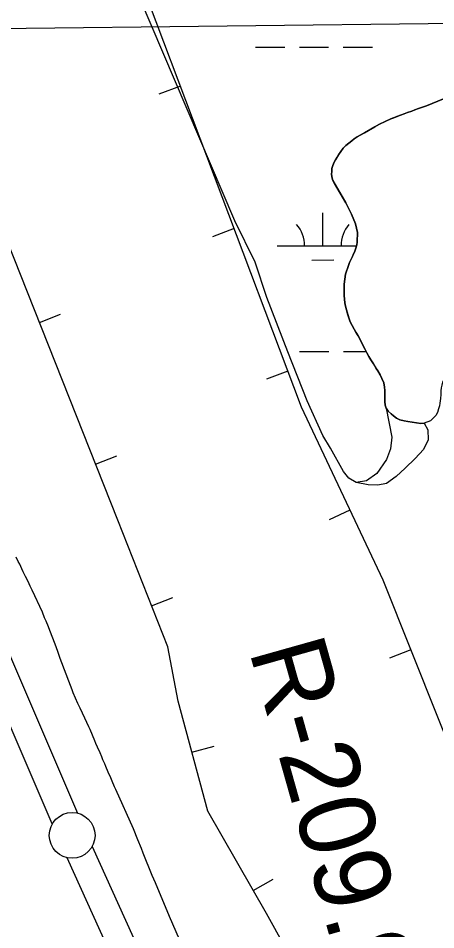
# Model space of a CAD drawing. Extents: x 3297753 to 3335611, y 652252 to 677623.
# Drawn here: x 3316436 to 3316892, y 662100 to 663097 of the extents above; entities that cross this region are included whole.
import ezdxf

# ---------------------------------------------------------------- set-up
doc = ezdxf.new("R2010")
doc.units = 0
for name, color, linetype in [('V-BORW-LINE', 7, 'Continuous'), ('V-LEVE-TOET', 7, 'Continuous'), ('V-RIVR-RANG-IDEN', 7, 'Continuous'), ('V-RRAP-FSHR', 7, 'Continuous'), ('V-SITE-VEGE', 7, 'Continuous'), ('V-SURV-IDEN', 7, 'Continuous'), ('V-SURV-LINE', 7, 'Continuous'), ('V-TOPO-BNDY', 7, 'Continuous'), ('V-TOPO-SHOR', 7, 'Continuous'), ('V-WETL-SWMP', 7, 'Continuous')]:
    doc.layers.add(name, color=color, linetype=linetype)

msp = doc.modelspace()

# ---------------------------------------------------------------- linework, layer by layer
at = {"layer": 'V-BORW-LINE'}
for p, q in [((3316612.83, 663022.54), (3316589.44, 663013.74)), ((3316671.51, 662866.61), (3316648.11, 662857.81)), ((3316458.8, 662763.89), (3316482.04, 662773.1)), ((3316730.19, 662710.69), (3316706.79, 662701.89)), ((3316520.15, 662609), (3316543.39, 662618.21)), ((3316798.12, 662558.68), (3316775.5, 662548.03)), ((3316581.43, 662454.08), (3316604.68, 662463.27)), ((3316864.52, 662405.97), (3316841.3, 662396.71)), ((3316625.45, 662293.91), (3316649.58, 662300.46)), ((3316692.37, 662142.73), (3316714.09, 662155.11))]:
    msp.add_line(p, q, dxfattribs=at)
for points in [[(3315093.24, 666333.57), (3315370.65, 665800.89), (3315694.88, 665090.77), (3316008.53, 664407.77), (3316316.24, 663756.03), (3316554.81, 663176.74), (3316744.77, 662671.92), (3316833.93, 662482.66), (3316925.39, 662253.41), (3317000.79, 662108.07), (3316991.78, 662028.57), (3316842.01, 661998.3), (3316747.67, 662044.12), (3316706.74, 662117.51)], [(3316706.74, 662117.51), (3316642.96, 662229.45), (3316610.27, 662349.81), (3316599.12, 662409.31), (3316544.45, 662547.66), (3316400.43, 662911.25), (3316105.85, 663612.54), (3315860.04, 664231.5), (3315715.57, 664611.06), (3315537.28, 665026.25), (3315353.49, 665472.93), (3315242.53, 665778.61), (3315066.27, 666134.89)]]:
    msp.add_lwpolyline(points, dxfattribs=at)
at = {"layer": 'V-LEVE-TOET'}
for points in [[(3316600.94, 662114.19), (3316585.76, 662151.19), (3316582.06, 662159.19), (3316572.25, 662183.73), (3316570.21, 662188.57), (3316566.51, 662198.23), (3316561.51, 662210.32), (3316542.26, 662253.28), (3316540.96, 662256.06), (3316538.37, 662262.2), (3316536.7, 662265.92), (3316534.11, 662272.24), (3316531.52, 662278.56), (3316530.23, 662281.35), (3316528.19, 662285.63), (3316527.08, 662288.79), (3316525.04, 662293.25), (3316522.45, 662299.39), (3316520.41, 662303.48), (3316519.3, 662306.45), (3316514.12, 662318.73), (3316512.82, 662321.7), (3316508.38, 662331.19), (3316503.2, 662342.34), (3316500.79, 662347.36), (3316495.79, 662359.08), (3316494.49, 662362.24), (3316492.64, 662367.07), (3316481.54, 662396.64), (3316478.95, 662404.07), (3316475.99, 662412.25), (3316470.07, 662427.13), (3316468.59, 662431.22), (3316466.18, 662437.17), (3316464.52, 662441.07), (3316462.11, 662447.02), (3316451, 662471.38), (3316448.78, 662475.47), (3316447.67, 662478.26), (3316445.45, 662482.73), (3316443.59, 662486.07), (3316441.18, 662491.28), (3316439.52, 662494.63), (3316437.3, 662499.65), (3316435.81, 662502.62), (3316433.41, 662507.46)], [(3316619.27, 662072.54), (3316600.94, 662114.19)]]:
    msp.add_lwpolyline(points, dxfattribs=at)
at = {"layer": 'V-RRAP-FSHR'}
msp.add_spline([(3320150.09, 662315.57), (3320047.66, 662286.07), (3319931.17, 662251.44), (3319796.75, 662213.62), (3319527.39, 662140.55), (3319274.19, 662042.74), (3319037.81, 661963.73), (3318810.27, 661886.82), (3318640.56, 661831.26), (3318442.36, 661771.51), (3318223.46, 661674.42), (3318125.37, 661625.89), (3317894.87, 661465.55), (3317737.05, 661336.67), (3317612.9, 661222.68), (3317433.81, 661109.89), (3317347.16, 661063.4), (3317219.78, 661006.27), (3317048.57, 660941.68), (3316920.5, 660895.56), (3316802.75, 660835.25), (3316727.52, 660743.33), (3316559.69, 660646.41), (3316447.95, 660562.27), (3316323.7, 660479.21), (3316253.56, 660449.94), (3316120.17, 660384.24), (3315999.77, 660284.17), (3315912.51, 660202.12), (3315858.05, 660160.36)], degree=3, dxfattribs=at)
at = {"layer": 'V-SITE-VEGE'}
for p, q in [((3316672.42, 662875.34), (3316492.32, 663297.44)), ((3316900.19, 663008.71), (3316881.57, 663000.99)), ((3316868.86, 662996.47), (3316865.86, 662995.23)), ((3316873.1, 662998.01), (3316868.86, 662996.47)), ((3316876.3, 662999.04), (3316873.1, 662998.01)), ((3316881.57, 663000.99), (3316876.3, 662999.04)), ((3316842.7, 662986.59), (3316830.49, 662980.82)), ((3316853.35, 662990.7), (3316842.7, 662986.59)), ((3316857.38, 662992.04), (3316853.35, 662990.7)), ((3316865.86, 662995.23), (3316857.38, 662992.04)), ((3316830.49, 662980.82), (3316809.18, 662968.87)), ((3316805.88, 662966.91), (3316802.87, 662964.95)), ((3316809.18, 662968.87), (3316805.88, 662966.91)), ((3316793.67, 662957.42), (3316790.66, 662954.53)), ((3316799.98, 662962.78), (3316793.67, 662957.42)), ((3316802.87, 662964.95), (3316799.98, 662962.78)), ((3316785.69, 662947.51), (3316782.38, 662942.04)), ((3316787.97, 662951.02), (3316785.69, 662947.51)), ((3316790.66, 662954.53), (3316787.97, 662951.02)), ((3316779.47, 662935.74), (3316778.43, 662932.54)), ((3316780.92, 662939.15), (3316779.47, 662935.74)), ((3316782.38, 662942.04), (3316780.92, 662939.15)), ((3316778.22, 662929.54), (3316778.11, 662925.72)), ((3316778.11, 662925.72), (3316778.52, 662922)), ((3316778.43, 662932.54), (3316778.22, 662929.54)), ((3316778.52, 662922), (3316779.34, 662919.1)), ((3316779.34, 662919.1), (3316793.61, 662894.78)), ((3316793.61, 662894.78), (3316799.64, 662882.38)), ((3316799.64, 662882.38), (3316804.11, 662871.93)), ((3316694.43, 662829.85), (3316672.42, 662875.34)), ((3316804.11, 662871.93), (3316806.37, 662862.31)), ((3316806.37, 662859.21), (3316806.15, 662855.49)), ((3316806.37, 662862.31), (3316806.37, 662859.21)), ((3316805.52, 662848.98), (3316804.69, 662845.27)), ((3316806.15, 662855.49), (3316805.52, 662848.98)), ((3316803.45, 662841.96), (3316799.3, 662833.08)), ((3316804.69, 662845.27), (3316803.45, 662841.96)), ((3316707.43, 662791.37), (3316694.43, 662829.85)), ((3316797.74, 662829.46), (3316793.28, 662816.97)), ((3316799.3, 662833.08), (3316797.74, 662829.46)), ((3316793.28, 662816.97), (3316791.81, 662805.81)), ((3316791.81, 662805.81), (3316791.6, 662802.19)), ((3316791.6, 662802.19), (3316791.8, 662798.26)), ((3316791.8, 662798.26), (3316791.79, 662793.61)), ((3316730.1, 662731.78), (3316707.43, 662791.37)), ((3316791.79, 662793.61), (3316792.5, 662785.55)), ((3316792.5, 662785.55), (3316793.12, 662781.93)), ((3316793.12, 662781.93), (3316794.14, 662777.69)), ((3316794.14, 662777.69), (3316796.92, 662769.01)), ((3316796.92, 662769.01), (3316798.46, 662764.87)), ((3316798.46, 662764.87), (3316800.42, 662760.84)), ((3316800.42, 662760.84), (3316802.59, 662756.81)), ((3316802.59, 662756.81), (3316804.54, 662753.39)), ((3316804.54, 662753.39), (3316807.12, 662749.36)), ((3316807.12, 662749.36), (3316816.6, 662730.95)), ((3316751.22, 662678.42), (3316730.1, 662731.78)), ((3316816.6, 662730.95), (3316818.87, 662726.81)), ((3316818.87, 662726.81), (3316820.93, 662723.29)), ((3316820.93, 662723.29), (3316826.59, 662713.78)), ((3316826.59, 662713.78), (3316831.03, 662706.84)), ((3316831.03, 662706.84), (3316833.09, 662702.6)), ((3316833.09, 662702.6), (3316835.25, 662697.85)), ((3316835.25, 662697.85), (3316835.97, 662693.09)), ((3316835.97, 662693.09), (3316836.37, 662686.38)), ((3316768.42, 662640.28), (3316751.22, 662678.42)), ((3316836.37, 662686.38), (3316836.26, 662682.24)), ((3316836.26, 662682.24), (3316836.35, 662677.49)), ((3316836.35, 662677.49), (3316836.66, 662673.66)), ((3316836.66, 662673.66), (3316837.79, 662670.35)), ((3316837.79, 662670.35), (3316843.87, 662638.44)), ((3316776.91, 662626.37), (3316768.42, 662640.28)), ((3316843.87, 662638.44), (3316842.49, 662625.67)), ((3316790.88, 662600.95), (3316776.91, 662626.37)), ((3316842.49, 662625.67), (3316838.02, 662614.07)), ((3316838.02, 662614.07), (3316827.35, 662598.8)), ((3316796.74, 662593.86), (3316790.88, 662600.95)), ((3316827.35, 662598.8), (3316816.31, 662590.89)), ((3316805, 662588.94), (3316796.74, 662593.86)), ((3316816.31, 662590.89), (3316805, 662588.94))]:
    msp.add_line(p, q, dxfattribs=at)
at = {"layer": 'V-SURV-LINE'}
for points in [[(3315755.45, 663966.78), (3316500.52, 662227.34)], [(3316472.93, 662215.55), (3315727.87, 663954.98)], [(3316516.49, 662191.04), (3316880.79, 661385.19)], [(3316853.45, 661372.84), (3316489.15, 662178.69)]]:
    msp.add_lwpolyline(points, dxfattribs=at)
msp.add_circle((3316494.6, 662203.07), 25, dxfattribs=at)
at = {"layer": 'V-TOPO-BNDY'}
msp.add_line((3316371.29, 663084.98), (3316940.98, 663091.7), dxfattribs=at)
at = {"layer": 'V-TOPO-SHOR'}
for points in [[(3316879.17, 662653.81), (3316875.59, 662653.45), (3316861.33, 662655.64), (3316857.2, 662656.27), (3316852.65, 662657.41), (3316849.04, 662659.38), (3316845.53, 662661.76), (3316842.95, 662663.94), (3316839.85, 662667.04), (3316837.79, 662670.35), (3316836.66, 662673.66), (3316836.35, 662677.49), (3316836.26, 662682.24), (3316836.37, 662686.38), (3316836.17, 662689.79), (3316835.97, 662693.09), (3316835.25, 662697.85), (3316833.09, 662702.6), (3316831.03, 662706.84), (3316828.45, 662710.98), (3316826.59, 662713.78), (3316823.71, 662718.74), (3316820.93, 662723.29), (3316818.87, 662726.81), (3316816.6, 662730.95), (3316814.85, 662734.36), (3316812.68, 662738.6), (3316810.62, 662742.64), (3316808.67, 662746.36), (3316807.12, 662749.36), (3316804.54, 662753.39), (3316802.59, 662756.81), (3316800.42, 662760.84), (3316798.46, 662764.87), (3316796.92, 662769.01), (3316795.48, 662773.35), (3316794.14, 662777.69), (3316793.12, 662781.93), (3316792.5, 662785.55), (3316792.2, 662789.58), (3316791.79, 662793.61), (3316791.8, 662798.26), (3316791.6, 662802.19), (3316791.81, 662805.81), (3316793.28, 662816.97), (3316796.6, 662826.36), (3316797.74, 662829.46), (3316799.3, 662833.08), (3316800.85, 662836.28), (3316802.1, 662839.07), (3316803.45, 662841.96), (3316804.69, 662845.27), (3316805.52, 662848.98), (3316805.84, 662851.98), (3316806.15, 662855.49), (3316806.37, 662859.21), (3316806.37, 662862.31), (3316804.11, 662871.93), (3316799.64, 662882.38), (3316793.61, 662894.78), (3316781.2, 662915.89), (3316779.34, 662919.1), (3316778.52, 662922), (3316778.11, 662925.72), (3316778.22, 662929.54), (3316778.43, 662932.54), (3316779.47, 662935.74), (3316780.92, 662939.15), (3316782.38, 662942.04), (3316784.14, 662944.93), (3316785.69, 662947.51), (3316787.97, 662951.02), (3316790.66, 662954.53), (3316793.67, 662957.42), (3316796.87, 662960.2), (3316799.98, 662962.78), (3316802.87, 662964.95), (3316805.88, 662966.91), (3316809.18, 662968.87), (3316813.84, 662971.44), (3316825.43, 662978.04), (3316830.49, 662980.82), (3316842.7, 662986.59), (3316846.11, 662987.93), (3316849.52, 662989.26), (3316853.35, 662990.7), (3316857.38, 662992.04), (3316861.1, 662993.48), (3316865.86, 662995.23), (3316868.86, 662996.47), (3316873.1, 662998.01), (3316876.3, 662999.04), (3316881.58, 663000.99), (3316900.19, 663008.71)], [(3316916.41, 662717.45), (3316913.2, 662715.29), (3316910.72, 662713.02), (3316907.82, 662710.13), (3316904.4, 662706.62), (3316902.12, 662704.15), (3316900.47, 662701.46), (3316899.33, 662698.57), (3316898.39, 662695.58), (3316897.66, 662692.37), (3316897.55, 662689.17), (3316897.34, 662685.35), (3316896.92, 662680.8), (3316896.29, 662675.84), (3316895.87, 662672.74), (3316894.83, 662669.54), (3316893.59, 662665.61), (3316892.03, 662662.1), (3316886.12, 662656.39), (3316879.17, 662653.81)], [(3316619.27, 662072.54), (3316600.94, 662114.19), (3316585.76, 662151.19), (3316582.06, 662159.19), (3316572.25, 662183.73), (3316570.21, 662188.57), (3316566.51, 662198.23), (3316561.51, 662210.32), (3316542.26, 662253.28), (3316540.96, 662256.07), (3316538.37, 662262.2), (3316536.7, 662265.92), (3316534.11, 662272.24), (3316531.52, 662278.57), (3316530.22, 662281.35), (3316528.19, 662285.63), (3316527.08, 662288.79), (3316525.04, 662293.25), (3316522.45, 662299.39), (3316520.41, 662303.48), (3316519.3, 662306.46), (3316514.12, 662318.73), (3316512.82, 662321.7), (3316508.38, 662331.19), (3316503.2, 662342.34), (3316500.79, 662347.36), (3316495.79, 662359.08), (3316494.49, 662362.24), (3316492.64, 662367.07), (3316481.54, 662396.64), (3316478.95, 662404.07), (3316475.99, 662412.25), (3316470.07, 662427.13), (3316468.59, 662431.22), (3316466.18, 662437.17), (3316464.52, 662441.07), (3316462.11, 662447.02), (3316451, 662471.38), (3316448.78, 662475.47), (3316447.67, 662478.26), (3316445.44, 662482.73), (3316443.59, 662486.07), (3316441.18, 662491.28), (3316439.52, 662494.63), (3316437.29, 662499.65), (3316435.81, 662502.62), (3316433.41, 662507.46)]]:
    msp.add_lwpolyline(points, dxfattribs=at)
at = {"layer": 'V-WETL-SWMP'}
for p, q in [((3316672.42, 662875.34), (3316492.32, 663297.44)), ((3316694.8, 663064.93), (3316726.8, 663064.97)), ((3316742.8, 663064.98), (3316774.8, 663065.01)), ((3316790.8, 663065.03), (3316822.8, 663065.06)), ((3316900.19, 663008.71), (3316881.58, 663000.99)), ((3316868.86, 662996.46), (3316865.86, 662995.23)), ((3316873.1, 662998.01), (3316868.86, 662996.46)), ((3316876.3, 662999.04), (3316873.1, 662998.01)), ((3316881.58, 663000.99), (3316876.3, 662999.04)), ((3316842.7, 662986.59), (3316830.49, 662980.82)), ((3316846.11, 662987.92), (3316842.7, 662986.59)), ((3316849.52, 662989.26), (3316846.11, 662987.92)), ((3316853.35, 662990.7), (3316849.52, 662989.26)), ((3316857.38, 662992.04), (3316853.35, 662990.7)), ((3316861.1, 662993.48), (3316857.38, 662992.04)), ((3316865.86, 662995.23), (3316861.1, 662993.48)), ((3316825.42, 662978.04), (3316813.84, 662971.44)), ((3316830.49, 662980.82), (3316825.42, 662978.04)), ((3316805.87, 662966.91), (3316802.87, 662964.95)), ((3316809.18, 662968.86), (3316805.87, 662966.91)), ((3316813.84, 662971.44), (3316809.18, 662968.86)), ((3316793.66, 662957.42), (3316790.66, 662954.53)), ((3316796.87, 662960.2), (3316793.66, 662957.42)), ((3316799.98, 662962.78), (3316796.87, 662960.2)), ((3316802.87, 662964.95), (3316799.98, 662962.78)), ((3316785.69, 662947.51), (3316784.14, 662944.93)), ((3316787.97, 662951.02), (3316785.69, 662947.51)), ((3316790.66, 662954.53), (3316787.97, 662951.02)), ((3316779.47, 662935.74), (3316778.43, 662932.54)), ((3316780.92, 662939.15), (3316779.47, 662935.74)), ((3316782.37, 662942.04), (3316780.92, 662939.15)), ((3316784.14, 662944.93), (3316782.37, 662942.04)), ((3316778.22, 662929.54), (3316778.11, 662925.72)), ((3316778.11, 662925.72), (3316778.52, 662922)), ((3316778.43, 662932.54), (3316778.22, 662929.54)), ((3316778.52, 662922), (3316779.34, 662919.1)), ((3316779.34, 662919.1), (3316781.2, 662915.89)), ((3316781.2, 662915.89), (3316793.61, 662894.78)), ((3316793.61, 662894.78), (3316799.64, 662882.38)), ((3316768.43, 662847.76), (3316768.4, 662883.76)), ((3316799.64, 662882.38), (3316804.11, 662871.93)), ((3316694.43, 662829.85), (3316672.42, 662875.34)), ((3316804.11, 662871.93), (3316806.37, 662862.31)), ((3316806.37, 662859.21), (3316806.15, 662855.49)), ((3316806.37, 662862.31), (3316806.37, 662859.21)), ((3316718.43, 662847.71), (3316805.26, 662847.8)), ((3316805.52, 662848.98), (3316804.69, 662845.26)), ((3316805.84, 662851.98), (3316805.52, 662848.98)), ((3316806.15, 662855.49), (3316805.84, 662851.98)), ((3316800.85, 662836.28), (3316799.3, 662833.08)), ((3316802.1, 662839.07), (3316800.85, 662836.28)), ((3316803.44, 662841.96), (3316802.1, 662839.07)), ((3316804.69, 662845.26), (3316803.44, 662841.96)), ((3316707.42, 662791.36), (3316694.43, 662829.85)), ((3316756.45, 662832.32), (3316780.45, 662832.35)), ((3316796.6, 662826.36), (3316793.28, 662816.96)), ((3316797.74, 662829.46), (3316796.6, 662826.36)), ((3316799.3, 662833.08), (3316797.74, 662829.46)), ((3316793.28, 662816.96), (3316791.81, 662805.81)), ((3316791.81, 662805.81), (3316791.6, 662802.19)), ((3316791.6, 662802.19), (3316791.8, 662798.26)), ((3316791.8, 662798.26), (3316791.79, 662793.61)), ((3316730.1, 662731.77), (3316707.42, 662791.36)), ((3316791.79, 662793.61), (3316792.2, 662789.58)), ((3316792.2, 662789.58), (3316792.5, 662785.55)), ((3316792.5, 662785.55), (3316793.12, 662781.93)), ((3316793.12, 662781.93), (3316794.14, 662777.69)), ((3316794.14, 662777.69), (3316795.48, 662773.35)), ((3316795.48, 662773.35), (3316796.92, 662769.01)), ((3316796.92, 662769.01), (3316798.46, 662764.87)), ((3316798.46, 662764.87), (3316800.42, 662760.84)), ((3316800.42, 662760.84), (3316802.58, 662756.8)), ((3316802.58, 662756.8), (3316804.54, 662753.39)), ((3316804.54, 662753.39), (3316807.12, 662749.36)), ((3316807.12, 662749.36), (3316808.67, 662746.36)), ((3316808.67, 662746.36), (3316810.62, 662742.63)), ((3316810.62, 662742.63), (3316812.68, 662738.6)), ((3316812.68, 662738.6), (3316814.85, 662734.36)), ((3316751.22, 662678.41), (3316730.1, 662731.77)), ((3316743.14, 662732.31), (3316775.14, 662732.34)), ((3316791.14, 662732.36), (3316815.86, 662732.38)), ((3316814.85, 662734.36), (3316816.6, 662730.95)), ((3316816.6, 662730.95), (3316818.86, 662726.81)), ((3316818.86, 662726.81), (3316820.93, 662723.29)), ((3316820.93, 662723.29), (3316823.71, 662718.74)), ((3316823.71, 662718.74), (3316826.59, 662713.77)), ((3316826.59, 662713.77), (3316828.45, 662710.98)), ((3316828.45, 662710.98), (3316831.03, 662706.84)), ((3316831.03, 662706.84), (3316833.09, 662702.6)), ((3316833.09, 662702.6), (3316835.25, 662697.85)), ((3316835.25, 662697.85), (3316835.97, 662693.09)), ((3316835.97, 662693.09), (3316836.17, 662689.78)), ((3316836.17, 662689.78), (3316836.37, 662686.37)), ((3316768.42, 662640.28), (3316751.22, 662678.41)), ((3316836.37, 662686.37), (3316836.26, 662682.24)), ((3316836.26, 662682.24), (3316836.35, 662677.49)), ((3316836.35, 662677.49), (3316836.66, 662673.66)), ((3316836.66, 662673.66), (3316837.79, 662670.35)), ((3316837.79, 662670.35), (3316839.85, 662667.04)), ((3316839.85, 662667.04), (3316842.95, 662663.94)), ((3316842.95, 662663.94), (3316845.53, 662661.76)), ((3316845.53, 662661.76), (3316849.04, 662659.38)), ((3316849.04, 662659.38), (3316852.65, 662657.41)), ((3316852.65, 662657.41), (3316857.2, 662656.27)), ((3316857.2, 662656.27), (3316861.33, 662655.64)), ((3316861.33, 662655.64), (3316875.59, 662653.45)), ((3316875.59, 662653.45), (3316879.18, 662653.81)), ((3316879.18, 662653.81), (3316883.22, 662646.45)), ((3316776.9, 662626.37), (3316768.42, 662640.28)), ((3316883.22, 662646.45), (3316883.45, 662635.66)), ((3316883.45, 662635.66), (3316878.28, 662625.25)), ((3316790.88, 662600.94), (3316776.9, 662626.37)), ((3316878.28, 662625.25), (3316869.39, 662615.2)), ((3316869.39, 662615.2), (3316858.23, 662604.79)), ((3316796.74, 662593.86), (3316790.88, 662600.94)), ((3316858.23, 662604.79), (3316848.63, 662595.7)), ((3316805, 662588.94), (3316796.74, 662593.86)), ((3316818.06, 662586.4), (3316805, 662588.94)), ((3316838.19, 662587.92), (3316828.72, 662586.14)), ((3316848.63, 662595.7), (3316838.19, 662587.92)), ((3316828.72, 662586.14), (3316818.06, 662586.4))]:
    msp.add_line(p, q, dxfattribs=at)
for centre, start, end in [((3316713.19, 662848.18), 359.28648, 40.83014), ((3316823.67, 662848.3), 139.28648, 180.83014)]:
    msp.add_arc(centre, 35.25, start, end, dxfattribs=at)

# ---------------------------------------------------------------- texts
at = {"layer": 'V-RIVR-RANG-IDEN'}
msp.add_text('R-209.9', height=83, rotation=285.73776, dxfattribs=at).set_placement((3316687.56, 662405.4))
at = {"layer": 'V-SURV-IDEN'}
msp.add_text('4367+57.8', height=100, rotation=318.80478, dxfattribs=at).set_placement((3315983.81, 662079.59))

doc.saveas('drawing.dxf')
